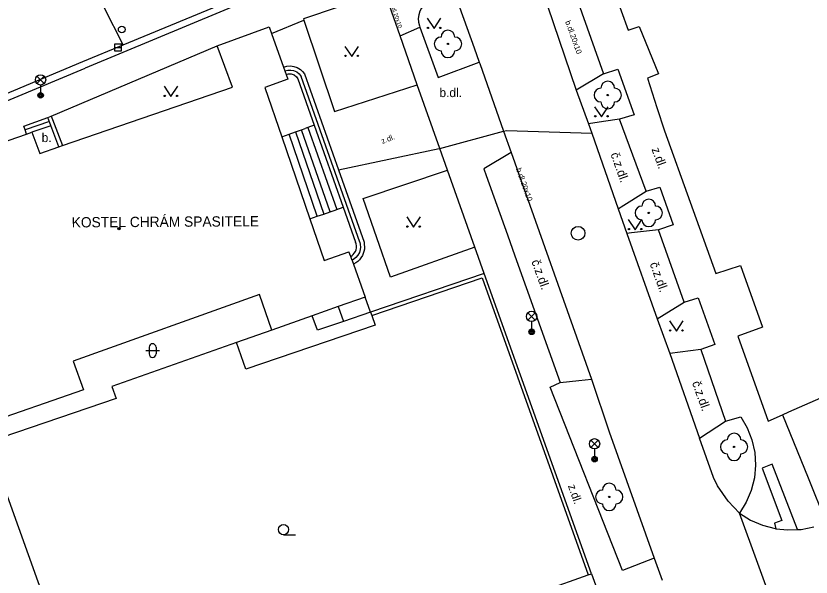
# Model space of a CAD drawing. Extents: x -596229 to -595156, y -1161237 to -1159376.
# Drawn here: x -595920.7 to -595862.7, y -1160787.6 to -1160746.6 of the extents above; entities that cross this region are included whole.
import ezdxf

# ---------------------------------------------------------------- set-up
doc = ezdxf.new("R2010")
doc.units = 0
for name, color, linetype in [('DOP - kresba z DSPS bez souradnic', 7, 'Continuous'), ('DOP - rozhrani ploch obecne', 7, 'Continuous'), ('Level 22', 7, 'Continuous'), ('Level 27', 7, 'Continuous'), ('Level 28', 7, 'Continuous'), ('Level 33', 7, 'Continuous'), ('Level 36', 7, 'Continuous'), ('Level 39', 7, 'Continuous'), ('Specificka linie pasportu komunikaci', 7, 'Continuous'), ('TM - budovy zdene_ betonove - VP', 7, 'Continuous'), ('TM - chodniky - VP', 7, 'Continuous'), ('TM - komunikace - VP', 7, 'Continuous'), ('TM - letecke snimky - pomocna linie', 7, 'Continuous'), ('TM - plot drateny_ kovovy - VP', 7, 'Continuous'), ('TM - podezdivka plotu - VP', 7, 'Continuous'), ('TM - popis objektu', 7, 'Continuous'), ('TM - popis povrchu', 7, 'Continuous'), ('TM - rozhrani mezi zpev. plochami mezi sebou - VP', 7, 'Continuous'), ('TM - rozhrani ploch obecne - VP', 7, 'Continuous'), ('TM - schody - VP', 7, 'Continuous'), ('TM - vjezd na pozemek', 7, 'Continuous')]:
    doc.layers.add(name, color=color, linetype=linetype)

msp = doc.modelspace()

# ---------------------------------------------------------------- linework, layer by layer
at = {"layer": 'DOP - kresba z DSPS bez souradnic'}
for points in [[(-595897.16, -1160767.82), (-595896.78, -1160768.9)], [(-595898.68, -1160769.54), (-595899.05, -1160768.49)], [(-595894.81, -1160768.23), (-595896.78, -1160768.9)], [(-595896.78, -1160768.9), (-595898.68, -1160769.54)]]:
    msp.add_lwpolyline(points, dxfattribs=at)
at = {"layer": 'DOP - rozhrani ploch obecne'}
for points in [[(-595901.99, -1160769.53), (-595904.58, -1160770.45)], [(-595904.58, -1160770.45), (-595913.66, -1160773.65)], [(-595913.66, -1160773.65), (-595913.36, -1160774.53)], [(-595913.36, -1160774.53), (-595922.7, -1160777.7)], [(-595914.68, -1160800.06), (-595922.7, -1160777.7)]]:
    msp.add_lwpolyline(points, dxfattribs=at)
at = {"layer": 'Level 22'}
for centre in [(-595889.16, -1160748.66), (-595877.51, -1160752.39), (-595874.52, -1160760.99), (-595868.3, -1160778.05), (-595877.4, -1160781.7)]:
    msp.add_circle(centre, 0.05, dxfattribs=at)
for centre, start, end in [((-595889.66, -1160748.66), 90, 270), ((-595889.16, -1160748.16), 0, 180), ((-595888.66, -1160748.66), 270, 90), ((-595889.16, -1160749.16), 180, 0), ((-595877.51, -1160751.89), 0, 180), ((-595878.01, -1160752.39), 90, 270), ((-595877.01, -1160752.39), 270, 90), ((-595877.51, -1160752.89), 180, 0), ((-595874.52, -1160760.49), 0, 180), ((-595875.02, -1160760.99), 90, 270), ((-595874.02, -1160760.99), 270, 90), ((-595874.52, -1160761.49), 180, 0), ((-595868.3, -1160777.55), 0, 180), ((-595868.8, -1160778.05), 90, 270), ((-595867.8, -1160778.05), 270, 90), ((-595868.3, -1160778.55), 180, 0), ((-595877.9, -1160781.7), 90, 270), ((-595877.4, -1160781.2), 0, 180), ((-595876.9, -1160781.7), 270, 90), ((-595877.4, -1160782.2), 180, 0)]:
    msp.add_arc(centre, 0.5, start, end, dxfattribs=at)
at = {"layer": 'Level 27'}
msp.add_line((-595913.46, -1160748.92), (-595912.96, -1160748.92), dxfattribs=at)
msp.add_lwpolyline([(-595913.46, -1160749.17), (-595912.96, -1160749.17), (-595912.96, -1160748.67), (-595913.46, -1160748.67)], close=True, dxfattribs=at)
msp.add_circle((-595879.67, -1160762.47), 0.5, dxfattribs=at)
at = {"layer": 'Level 28'}
msp.add_circle((-595912.94, -1160747.61), 0.25, dxfattribs=at)
at = {"layer": 'Level 33'}
for p, q in [((-595919.125, -1160751.55), (-595918.595, -1160751.02)), ((-595919.125, -1160751.02), (-595918.595, -1160751.55)), ((-595918.86, -1160751.66), (-595918.86, -1160752.41)), ((-595883.325, -1160768.8), (-595882.795, -1160768.27)), ((-595883.325, -1160768.27), (-595882.795, -1160768.8)), ((-595883.06, -1160768.91), (-595883.06, -1160769.66)), ((-595878.735, -1160778.09), (-595878.205, -1160777.56)), ((-595878.735, -1160777.56), (-595878.205, -1160778.09)), ((-595878.47, -1160778.2), (-595878.47, -1160778.95))]:
    msp.add_line(p, q, dxfattribs=at)
for centre, radius in [((-595918.86, -1160751.285), 0.375), ((-595918.86, -1160752.41), 0.2), ((-595918.86, -1160752.41), 0.145), ((-595918.86, -1160752.41), 0.0876), ((-595883.06, -1160768.535), 0.375), ((-595883.06, -1160769.66), 0.2), ((-595883.06, -1160769.66), 0.145), ((-595883.06, -1160769.66), 0.0876), ((-595878.47, -1160777.825), 0.375), ((-595878.47, -1160778.95), 0.2), ((-595878.47, -1160778.95), 0.145), ((-595878.47, -1160778.95), 0.0876)]:
    msp.add_circle(centre, radius, dxfattribs=at)
at = {"layer": 'Level 36'}
for p, q in [((-595910.946, -1160770.776), (-595910.946, -1160771.276)), ((-595910.446, -1160770.776), (-595910.446, -1160771.276)), ((-595911.196, -1160771.026), (-595910.196, -1160771.026)), ((-595901.15, -1160784.465), (-595900.275, -1160784.465))]:
    msp.add_line(p, q, dxfattribs=at)
for points in [[(-595890.67, -1160746.79), (-595890.17, -1160747.54), (-595889.67, -1160746.79)], [(-595896.68, -1160748.84), (-595896.18, -1160749.59), (-595895.68, -1160748.84)], [(-595909.86, -1160751.75), (-595909.36, -1160752.5), (-595908.86, -1160751.75)], [(-595878.47, -1160753.24), (-595877.97, -1160753.99), (-595877.47, -1160753.24)], [(-595892.17, -1160761.28), (-595891.67, -1160762.03), (-595891.17, -1160761.28)], [(-595876.02, -1160761.47), (-595875.52, -1160762.22), (-595875.02, -1160761.47)], [(-595873.01, -1160768.86), (-595872.51, -1160769.61), (-595872.01, -1160768.86)]]:
    msp.add_lwpolyline(points, dxfattribs=at)
for centre, radius in [((-595890.62, -1160747.49), 0.05), ((-595889.721, -1160747.49), 0.05), ((-595896.63, -1160749.54), 0.05), ((-595895.731, -1160749.54), 0.05), ((-595909.81, -1160752.45), 0.05), ((-595908.911, -1160752.45), 0.05), ((-595878.42, -1160753.94), 0.05), ((-595877.521, -1160753.94), 0.05), ((-595892.12, -1160761.98), 0.05), ((-595891.221, -1160761.98), 0.05), ((-595875.97, -1160762.17), 0.05), ((-595875.071, -1160762.17), 0.05), ((-595872.96, -1160769.56), 0.05), ((-595872.061, -1160769.56), 0.05), ((-595901.15, -1160784.09), 0.375)]:
    msp.add_circle(centre, radius, dxfattribs=at)
for centre, start, end in [((-595910.696, -1160770.776), 0, 180), ((-595910.696, -1160771.276), 180, 0)]:
    msp.add_arc(centre, 0.25, start, end, dxfattribs=at)
at = {"layer": 'Level 39'}
for radius in [0.09, 0.0398]:
    msp.add_circle((-595913.15, -1160762.14), radius, dxfattribs=at)
at = {"layer": 'Specificka linie pasportu komunikaci'}
for points in [[(-595912.85, -1160748.73), (-595915.61, -1160743.26)], [(-595918.09, -1160753.94), (-595918, -1160754.17), (-595917.26, -1160756.08)], [(-595889.76, -1160756.28), (-595885.11, -1160755.02)], [(-595885.11, -1160755.02), (-595884.9, -1160754.97), (-595878.68, -1160755.16)], [(-595897.15, -1160757.84), (-595889.81, -1160756.3), (-595889.76, -1160756.28)], [(-595863.68, -1160784.09), (-595865.52, -1160779.32), (-595866.25, -1160779.6), (-595864.83, -1160783.42), (-595865.35, -1160783.62), (-595865.25, -1160784.02)], [(-595863.99, -1160793.63), (-595867.91, -1160782.88)]]:
    msp.add_lwpolyline(points, dxfattribs=at)
at = {"layer": 'TM - budovy zdene_ betonove - VP'}
for points in [[(-595905.98, -1160748.8), (-595902.2, -1160747.42)], [(-595902.2, -1160747.42), (-595902.03, -1160747.91)], [(-595902.03, -1160747.91), (-595901.16, -1160750.35)], [(-595904.86, -1160751.81), (-595905.98, -1160748.8)], [(-595901.16, -1160750.35), (-595901.06, -1160750.63)], [(-595901.06, -1160750.63), (-595900.96, -1160750.9)], [(-595900.96, -1160750.9), (-595900.84, -1160751.24)], [(-595900.84, -1160751.24), (-595902.52, -1160751.84)], [(-595917.26, -1160756.08), (-595904.86, -1160751.81)], [(-595902.52, -1160751.84), (-595901.28, -1160755.44)], [(-595919.89, -1160755.24), (-595919.51, -1160755.11)], [(-595919.51, -1160755.11), (-595918.91, -1160756.65)], [(-595924.83, -1160756.94), (-595919.89, -1160755.24)], [(-595901.28, -1160755.44), (-595899.23, -1160761.42)], [(-595918.91, -1160756.65), (-595917.52, -1160756.17)], [(-595917.52, -1160756.17), (-595917.26, -1160756.08)], [(-595899.23, -1160761.42), (-595898.18, -1160764.46)], [(-595898.18, -1160764.46), (-595896.38, -1160763.83)], [(-595896.25, -1160764.17), (-595896.38, -1160763.83)], [(-595896.15, -1160764.46), (-595896.25, -1160764.17)], [(-595896.15, -1160764.46), (-595896.05, -1160764.73)], [(-595896.05, -1160764.73), (-595895.35, -1160766.71), (-595895.2, -1160767.13)], [(-595902.9, -1160766.95), (-595916.48, -1160771.8)], [(-595901.99, -1160769.53), (-595902.9, -1160766.95)], [(-595895.2, -1160767.13), (-595897.16, -1160767.82)], [(-595897.16, -1160767.82), (-595899.05, -1160768.49)], [(-595899.05, -1160768.49), (-595901.99, -1160769.53)], [(-595916.48, -1160771.8), (-595915.73, -1160773.9)], [(-595915.73, -1160773.9), (-595923.18, -1160776.48)], [(-595888.34, -1160790.73), (-595878.93, -1160787.39)], [(-595878.93, -1160787.39), (-595878.69, -1160787.31)], [(-595878.69, -1160787.31), (-595877.83, -1160789.73)]]:
    msp.add_lwpolyline(points, dxfattribs=at)
at = {"layer": 'TM - chodniky - VP'}
for points in [[(-595878.07, -1160741.99), (-595876.02, -1160747.65)], [(-595894.7, -1160745.12), (-595899.7, -1160746.84), (-595899.67, -1160746.92)], [(-595892.65, -1160748.08), (-595893.42, -1160745.87)], [(-595890.46, -1160745.54), (-595890.7, -1160745.67), (-595890.91, -1160745.84), (-595891.08, -1160746.05), (-595891.21, -1160746.28), (-595891.29, -1160746.54), (-595891.33, -1160746.81), (-595891.31, -1160747.08), (-595891.24, -1160747.34)], [(-595899.67, -1160746.92), (-595897.43, -1160753.59)], [(-595891.24, -1160747.34), (-595891.2, -1160747.45)], [(-595891.2, -1160747.45), (-595889.87, -1160751.1), (-595886.88, -1160750)], [(-595876.02, -1160747.65), (-595875.21, -1160747.38), (-595873.82, -1160750.84), (-595874.61, -1160751.16), (-595873.93, -1160753.31), (-595873.37, -1160755.01)], [(-595891.41, -1160751.64), (-595892.65, -1160748.08)], [(-595877.81, -1160750.84), (-595876.77, -1160750.5)], [(-595876.77, -1160750.5), (-595875.59, -1160753.83), (-595876.66, -1160754.14)], [(-595897.43, -1160753.59), (-595891.41, -1160751.64)], [(-595873.37, -1160755.01), (-595869.63, -1160765.4)], [(-595893.34, -1160765.67), (-595895.34, -1160759.94), (-595889.19, -1160757.88)], [(-595887.21, -1160763.48), (-595889.19, -1160757.88)], [(-595874.72, -1160759.41), (-595873.72, -1160759.11), (-595872.74, -1160761.85), (-595873.82, -1160762.22)], [(-595887.21, -1160763.48), (-595893.34, -1160765.67)], [(-595869.63, -1160765.4), (-595867.82, -1160764.83), (-595866.23, -1160769.31), (-595868.03, -1160769.97)], [(-595868.03, -1160769.97), (-595865.82, -1160776.17)], [(-595876.44, -1160787.06), (-595881.7, -1160773.7)], [(-595864.77, -1160775.71), (-595864.3, -1160775.5), (-595859.03, -1160773.19)], [(-595868.92, -1160776.17), (-595867.81, -1160775.86)], [(-595867.81, -1160775.86), (-595867.34, -1160776.67)], [(-595865.82, -1160776.17), (-595864.77, -1160775.71)], [(-595870.83, -1160777.41), (-595868.92, -1160776.17)], [(-595867.34, -1160776.67), (-595867, -1160777.54)], [(-595867, -1160777.54), (-595866.79, -1160778.45)], [(-595866.79, -1160778.45), (-595866.73, -1160779.39)], [(-595866.73, -1160779.39), (-595866.82, -1160780.32)], [(-595866.82, -1160780.32), (-595867.05, -1160781.23)], [(-595867.05, -1160781.23), (-595867.42, -1160782.09)], [(-595867.42, -1160782.09), (-595867.91, -1160782.88)], [(-595874.13, -1160786.17), (-595876.44, -1160787.06)]]:
    msp.add_lwpolyline(points, dxfattribs=at)
at = {"layer": 'TM - komunikace - VP'}
for points in [[(-595903.04, -1160745.18), (-595915.61, -1160750.43)], [(-595879.66, -1160745.63), (-595877.81, -1160750.84)], [(-595888.31, -1160745.98), (-595887.26, -1160748.94)], [(-595887.26, -1160748.94), (-595886.88, -1160750)], [(-595925.69, -1160754.64), (-595915.61, -1160750.43)], [(-595886.88, -1160750), (-595886.84, -1160750.1)], [(-595886.84, -1160750.1), (-595885.11, -1160755.02)], [(-595877.81, -1160750.84), (-595879.82, -1160752.03)], [(-595879.82, -1160752.03), (-595878.92, -1160754.49)], [(-595877.83, -1160754.32), (-595878.92, -1160754.49)], [(-595876.66, -1160754.14), (-595877.83, -1160754.32)], [(-595874.72, -1160759.41), (-595876.66, -1160754.14)], [(-595885.11, -1160755.02), (-595884.56, -1160756.59)], [(-595884.56, -1160756.59), (-595886.54, -1160757.77), (-595886.37, -1160758.26), (-595884.82, -1160762.59), (-595884.28, -1160764.11), (-595880.98, -1160773.35)], [(-595876.74, -1160760.68), (-595876.53, -1160760.55), (-595874.72, -1160759.41)], [(-595876.74, -1160760.68), (-595876.13, -1160762.49)], [(-595873.82, -1160762.22), (-595875.77, -1160762.45), (-595876.13, -1160762.49)], [(-595871.93, -1160767.49), (-595873.82, -1160762.22)], [(-595873.91, -1160768.72), (-595873.39, -1160768.4), (-595871.93, -1160767.49)], [(-595873.91, -1160768.72), (-595872.98, -1160771.24)], [(-595872.98, -1160771.24), (-595870.83, -1160777.41)], [(-595880.98, -1160773.35), (-595879.62, -1160773.21), (-595878.7, -1160773.11)], [(-595878.7, -1160773.11), (-595877.4, -1160776.96), (-595874.13, -1160786.17)], [(-595867.91, -1160782.88), (-595868.74, -1160782.01), (-595869.13, -1160781.45), (-595869.5, -1160780.9), (-595869.79, -1160780.29), (-595870.83, -1160777.41)], [(-595867.91, -1160782.88), (-595867.11, -1160783.39)], [(-595867.11, -1160783.39), (-595866.23, -1160783.77)], [(-595866.23, -1160783.77), (-595865.31, -1160784.01)], [(-595865.31, -1160784.01), (-595865.25, -1160784.02)], [(-595865.25, -1160784.02), (-595864.37, -1160784.11)], [(-595864.37, -1160784.11), (-595863.68, -1160784.09)], [(-595863.68, -1160784.09), (-595863.42, -1160784.07)], [(-595863.42, -1160784.07), (-595862.48, -1160783.89)], [(-595874.13, -1160786.17), (-595873.55, -1160787.77)]]:
    msp.add_lwpolyline(points, dxfattribs=at)
at = {"layer": 'TM - letecke snimky - pomocna linie'}
for points in [[(-595871.93, -1160767.49), (-595870.93, -1160767.19), (-595869.7, -1160770.59), (-595870.73, -1160770.96)], [(-595894.72, -1160768.46), (-595894.47, -1160769.18), (-595903.9, -1160772.39), (-595904.58, -1160770.45)], [(-595870.73, -1160770.96), (-595872.98, -1160771.24)], [(-595881.7, -1160773.7), (-595880.98, -1160773.35)]]:
    msp.add_lwpolyline(points, dxfattribs=at)
at = {"layer": 'TM - plot drateny_ kovovy - VP'}
for points in [[(-595918.09, -1160753.94), (-595911.71, -1160751.23), (-595905.98, -1160748.8)], [(-595918.33, -1160754.04), (-595918.09, -1160753.94)], [(-595917.52, -1160756.17), (-595918.33, -1160754.04)], [(-595894.72, -1160768.46), (-595886.67, -1160765.73)], [(-595886.67, -1160765.73), (-595878.93, -1160787.39)], [(-595894.81, -1160768.23), (-595894.72, -1160768.46)]]:
    msp.add_lwpolyline(points, dxfattribs=at)
at = {"layer": 'TM - podezdivka plotu - VP'}
for points in [[(-595886.52, -1160765.41), (-595894.81, -1160768.23)], [(-595878.69, -1160787.31), (-595886.52, -1160765.41)]]:
    msp.add_lwpolyline(points, dxfattribs=at)
at = {"layer": 'TM - rozhrani mezi zpev. plochami mezi sebou - VP'}
for points in [[(-595912.85, -1160748.73), (-595903.25, -1160744.73)], [(-595881.91, -1160745.88), (-595879.82, -1160752.03)], [(-595902.03, -1160747.91), (-595899.67, -1160746.92)], [(-595892.65, -1160748.08), (-595891.2, -1160747.45)], [(-595915.79, -1160749.95), (-595912.85, -1160748.73)], [(-595925.86, -1160754.17), (-595915.79, -1160749.95)], [(-595878.92, -1160754.49), (-595878.68, -1160755.16)], [(-595878.68, -1160755.16), (-595876.74, -1160760.68)], [(-595884.56, -1160756.59), (-595878.7, -1160773.11)], [(-595876.13, -1160762.49), (-595873.91, -1160768.72)], [(-595870.73, -1160770.96), (-595868.92, -1160776.17)], [(-595864.77, -1160775.71), (-595862.91, -1160780.31), (-595861.6, -1160783.53)]]:
    msp.add_lwpolyline(points, dxfattribs=at)
at = {"layer": 'TM - rozhrani ploch obecne - VP'}
for points in [[(-595901.16, -1160750.35), (-595900.91, -1160750.28), (-595900.65, -1160750.26), (-595900.39, -1160750.3), (-595900.16, -1160750.37), (-595899.92, -1160750.53), (-595899.76, -1160750.67), (-595899.62, -1160750.85)], [(-595900.96, -1160750.9), (-595900.78, -1160750.85), (-595900.6, -1160750.85), (-595900.38, -1160750.92), (-595900.21, -1160751.06), (-595900.11, -1160751.22)], [(-595899.62, -1160750.85), (-595897.15, -1160757.84)], [(-595900.11, -1160751.22), (-595898.91, -1160754.6)], [(-595889.76, -1160756.28), (-595891.41, -1160751.64)], [(-595920.09, -1160754.65), (-595918.33, -1160754.04)], [(-595919.89, -1160755.24), (-595919.99, -1160754.94), (-595920.09, -1160754.65)], [(-595900.74, -1160755.24), (-595900.28, -1160755.08), (-595899.83, -1160754.92), (-595899.57, -1160754.83)], [(-595898.91, -1160754.6), (-595899.37, -1160754.76), (-595899.57, -1160754.83)], [(-595901.28, -1160755.44), (-595900.74, -1160755.24)], [(-595889.19, -1160757.88), (-595889.76, -1160756.28)], [(-595897.15, -1160757.84), (-595895.28, -1160763.12)], [(-595898.69, -1160761.23), (-595898.22, -1160761.07), (-595897.74, -1160760.9), (-595897.45, -1160760.8), (-595897.27, -1160760.74), (-595896.79, -1160760.58)], [(-595896.79, -1160760.58), (-595895.89, -1160763.12)], [(-595899.23, -1160761.42), (-595898.69, -1160761.23)], [(-595896.25, -1160764.17), (-595896.15, -1160764.1), (-595896.06, -1160764.02), (-595895.99, -1160763.93), (-595895.9, -1160763.8), (-595895.85, -1160763.67), (-595895.83, -1160763.54), (-595895.83, -1160763.38), (-595895.85, -1160763.25), (-595895.89, -1160763.12)], [(-595895.28, -1160763.12), (-595895.26, -1160763.28), (-595895.24, -1160763.45), (-595895.25, -1160763.62), (-595895.29, -1160763.79), (-595895.34, -1160763.95), (-595895.4, -1160764.1), (-595895.51, -1160764.27), (-595895.62, -1160764.4), (-595895.73, -1160764.52), (-595895.87, -1160764.64), (-595896.05, -1160764.73)], [(-595886.52, -1160765.41), (-595887.21, -1160763.48)]]:
    msp.add_lwpolyline(points, dxfattribs=at)
at = {"layer": 'TM - schody - VP'}
for points in [[(-595901.06, -1160750.63), (-595900.83, -1160750.58), (-595900.61, -1160750.57), (-595900.41, -1160750.6), (-595900.19, -1160750.7), (-595900, -1160750.85), (-595899.87, -1160751.03)], [(-595895.58, -1160763.12), (-595899.87, -1160751.03)], [(-595918.22, -1160754.33), (-595919.99, -1160754.94)], [(-595918.11, -1160754.63), (-595919.51, -1160755.11)], [(-595900.28, -1160755.08), (-595898.22, -1160761.07)], [(-595897.74, -1160760.9), (-595899.83, -1160754.92)], [(-595899.37, -1160754.76), (-595897.27, -1160760.74)], [(-595898.91, -1160754.6), (-595896.79, -1160760.58)], [(-595898.69, -1160761.23), (-595900.74, -1160755.24)], [(-595895.58, -1160763.12), (-595895.55, -1160763.3), (-595895.54, -1160763.48), (-595895.56, -1160763.66), (-595895.62, -1160763.87), (-595895.73, -1160764.07), (-595895.88, -1160764.25), (-595896.15, -1160764.46)]]:
    msp.add_lwpolyline(points, dxfattribs=at)
at = {"layer": 'TM - vjezd na pozemek'}
msp.add_lwpolyline([(-595894.81, -1160768.23), (-595895.2, -1160767.13)], dxfattribs=at)

# ---------------------------------------------------------------- texts
at = {"layer": 'TM - popis objektu'}
msp.add_text('KOSTEL CHRÁM SPASITELE', height=0.75, rotation=0.36034, dxfattribs=at).set_placement((-595916.59, -1160762.05))
at = {"layer": 'TM - popis povrchu'}
for s, height, rotation, p in [('č.r.b.dl.20x10', 0.3, 289, (-595893.57, -1160745.18)), ('b.dl.20x10', 0.4, 289.75854, (-595880.62, -1160747.04)), ('z.dl.', 0.4, 20.90909, (-595893.94, -1160755.96)), ('z.dl.', 0.65, 290, (-595874.33, -1160756.34)), ('č.z.dl.', 0.65, 289.6894, (-595877.32, -1160756.7)), ('b.dl.20x10', 0.4, 289.75854, (-595884.21, -1160757.79)), ('č.z.dl.', 0.65, 289.6894, (-595883.09, -1160764.52)), ('č.z.dl.', 0.65, 289.6894, (-595874.46, -1160764.7)), ('č.z.dl.', 0.65, 289.6894, (-595871.38, -1160773.37)), ('z.dl.', 0.6, 289.54531, (-595880.42, -1160780.9))]:
    msp.add_text(s, height=height, rotation=rotation, dxfattribs=at).set_placement(p)
for s, p in [('b.dl.', (-595889.78, -1160752.54)), ('b.', (-595918.78, -1160755.82))]:
    msp.add_text(s, height=0.65, dxfattribs=at).set_placement(p)

doc.saveas('drawing.dxf')
